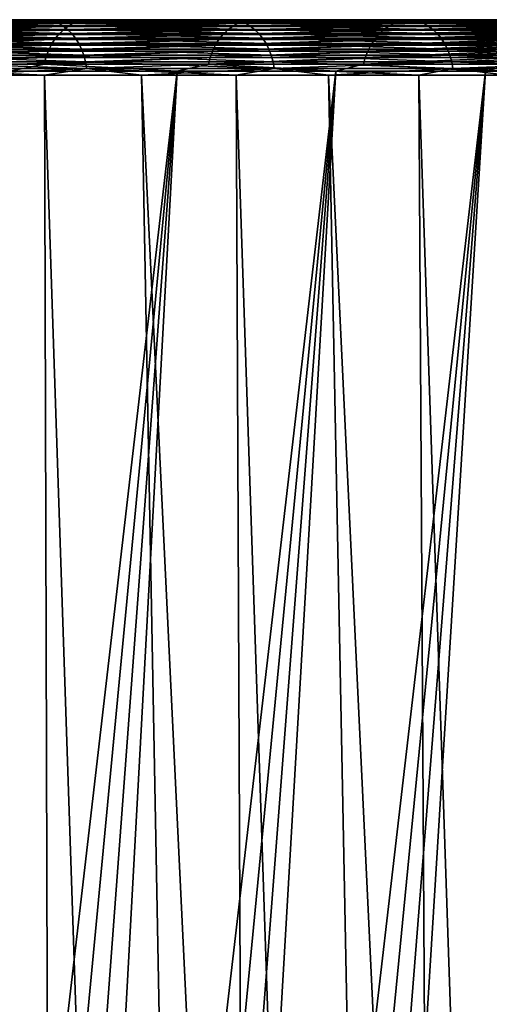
# Model space of a CAD drawing. Header units: millimetres. Extents: x -46 to 46, y -9 to 3208.
# Tile 350 of 401: x 33.53 to 35.98, y 40.86 to 46. Entities that reach past the tile are written whole.
import ezdxf

# ---------------------------------------------------------------- set-up
doc = ezdxf.new("R2010")
doc.units = ezdxf.units.MM
doc.header["$LTSCALE"] = 65.185185
for name, color, linetype in [('29', 7, 'CONTINUOUS'), ('30', 7, 'CONTINUOUS'), ('31', 7, 'CONTINUOUS'), ('32', 7, 'CONTINUOUS'), ('33', 7, 'CONTINUOUS'), ('34', 7, 'CONTINUOUS'), ('35', 7, 'CONTINUOUS'), ('36', 7, 'CONTINUOUS')]:
    doc.layers.add(name, color=color, linetype=linetype)

msp = doc.modelspace()

# ---------------------------------------------------------------- linework, layer by layer
at = {"layer": '29', "color": 7, "linetype": 'CONTINUOUS'}
for points in [[(33.4272, 46, 27.8179), (34.4208, 46, 26.5785), (31.8146, 46, 26.9187), (33.4272, 46, 27.8179)], [(31.8146, 46, 26.9187), (34.4208, 46, 26.5785), (32.7876, 46, 25.7247), (31.8146, 46, 26.9187)], [(34.4208, 46, -26.5785), (33.4272, 46, -27.8179), (31.8146, 46, -26.9187), (34.4208, 46, -26.5785)], [(32.7876, 46, -25.7247), (34.4208, 46, -26.5785), (31.8146, 46, -26.9187), (32.7876, 46, -25.7247)], [(34.4208, 46, 26.5785), (35.3686, 46, 25.3037), (32.7876, 46, 25.7247), (34.4208, 46, 26.5785)], [(32.7876, 46, 25.7247), (35.3686, 46, 25.3037), (33.7158, 46, 24.4955), (32.7876, 46, 25.7247)], [(35.3686, 46, -25.3037), (34.4208, 46, -26.5785), (32.7876, 46, -25.7247), (35.3686, 46, -25.3037)], [(33.7158, 46, -24.4955), (35.3686, 46, -25.3037), (32.7876, 46, -25.7247), (33.7158, 46, -24.4955)], [(35.3686, 46, 25.3037), (36.2691, 46, 23.995), (33.7158, 46, 24.4955), (35.3686, 46, 25.3037)], [(33.7158, 46, 24.4955), (36.2691, 46, 23.995), (34.5979, 46, 23.233), (33.7158, 46, 24.4955)], [(36.2691, 46, -23.995), (35.3686, 46, -25.3037), (33.7158, 46, -24.4955), (36.2691, 46, -23.995)], [(34.5979, 46, -23.233), (36.2691, 46, -23.995), (33.7158, 46, -24.4955), (34.5979, 46, -23.233)], [(36.2691, 46, 23.995), (37.1213, 46, 22.6544), (34.5979, 46, 23.233), (36.2691, 46, 23.995)], [(34.5979, 46, 23.233), (37.1213, 46, 22.6544), (35.4328, 46, 21.9386), (34.5979, 46, 23.233)], [(37.1213, 46, -22.6544), (36.2691, 46, -23.995), (34.5979, 46, -23.233), (37.1213, 46, -22.6544)], [(35.4328, 46, -21.9386), (37.1213, 46, -22.6544), (34.5979, 46, -23.233), (35.4328, 46, -21.9386)], [(37.1213, 46, 22.6544), (37.9239, 46, 21.2835), (35.4328, 46, 21.9386), (37.1213, 46, 22.6544)], [(35.4328, 46, 21.9386), (37.9239, 46, 21.2835), (36.2192, 46, 20.6144), (35.4328, 46, 21.9386)], [(37.9239, 46, -21.2835), (37.1213, 46, -22.6544), (35.4328, 46, -21.9386), (37.9239, 46, -21.2835)], [(36.2192, 46, -20.6144), (37.9239, 46, -21.2835), (35.4328, 46, -21.9386), (36.2192, 46, -20.6144)]]:
    msp.add_3dface(points, dxfattribs=at)
at = {"layer": '30', "color": 7, "linetype": 'CONTINUOUS'}
for points in [[(32.612, 45.7105, -29.2205), (33.1402, 45.7105, -28.62), (33.7576, 11.3105, -29.7397), (32.612, 45.7105, -29.2205)], [(32.6619, 11.3105, -30.939), (32.612, 45.7105, -29.2205), (33.7576, 11.3105, -29.7397), (32.6619, 11.3105, -30.939)], [(33.1402, 45.7105, -28.62), (33.6574, 45.7105, -28.0099), (33.7576, 11.3105, -29.7397), (33.1402, 45.7105, -28.62)], [(33.6574, 45.7105, -28.0099), (34.1634, 45.7105, -27.3905), (34.8093, 11.3105, -28.5016), (33.6574, 45.7105, -28.0099)], [(33.7576, 11.3105, -29.7397), (33.6574, 45.7105, -28.0099), (34.8093, 11.3105, -28.5016), (33.7576, 11.3105, -29.7397)], [(34.1634, 45.7105, -27.3905), (34.658, 45.7105, -26.762), (34.8093, 11.3105, -28.5016), (34.1634, 45.7105, -27.3905)], [(34.658, 45.7105, -26.762), (35.141, 45.7105, -26.1245), (35.8156, 11.3105, -27.2263), (34.658, 45.7105, -26.762)], [(34.8093, 11.3105, -28.5016), (34.658, 45.7105, -26.762), (35.8156, 11.3105, -27.2263), (34.8093, 11.3105, -28.5016)], [(35.141, 45.7105, -26.1245), (35.6122, 45.7105, -25.4784), (35.8156, 11.3105, -27.2263), (35.141, 45.7105, -26.1245)], [(35.6122, 45.7105, -25.4784), (36.0716, 45.7105, -24.8237), (36.7751, 11.3105, -25.9155), (35.6122, 45.7105, -25.4784)], [(35.8156, 11.3105, -27.2263), (35.6122, 45.7105, -25.4784), (36.7751, 11.3105, -25.9155), (35.8156, 11.3105, -27.2263)]]:
    msp.add_3dface(points, dxfattribs=at)
at = {"layer": '31', "color": 7, "linetype": 'CONTINUOUS'}
for points in [[(32.612, 45.7105, 29.2205), (32.0729, 45.7105, 29.8112), (33.7576, 11.3105, 29.7397), (32.612, 45.7105, 29.2205)], [(33.7576, 11.3105, 29.7397), (32.0729, 45.7105, 29.8112), (32.6619, 11.3105, 30.939), (33.7576, 11.3105, 29.7397)], [(33.1402, 45.7105, 28.62), (32.612, 45.7105, 29.2205), (33.7576, 11.3105, 29.7397), (33.1402, 45.7105, 28.62)], [(33.6574, 45.7105, 28.0099), (33.1402, 45.7105, 28.62), (34.8093, 11.3105, 28.5016), (33.6574, 45.7105, 28.0099)], [(34.8093, 11.3105, 28.5016), (33.1402, 45.7105, 28.62), (33.7576, 11.3105, 29.7397), (34.8093, 11.3105, 28.5016)], [(34.1634, 45.7105, 27.3905), (33.6574, 45.7105, 28.0099), (34.8093, 11.3105, 28.5016), (34.1634, 45.7105, 27.3905)], [(34.658, 45.7105, 26.762), (34.1634, 45.7105, 27.3905), (35.8156, 11.3105, 27.2263), (34.658, 45.7105, 26.762)], [(35.8156, 11.3105, 27.2263), (34.1634, 45.7105, 27.3905), (34.8093, 11.3105, 28.5016), (35.8156, 11.3105, 27.2263)], [(35.141, 45.7105, 26.1245), (34.658, 45.7105, 26.762), (35.8156, 11.3105, 27.2263), (35.141, 45.7105, 26.1245)], [(35.6122, 45.7105, 25.4784), (35.141, 45.7105, 26.1245), (36.7751, 11.3105, 25.9155), (35.6122, 45.7105, 25.4784)], [(36.7751, 11.3105, 25.9155), (35.141, 45.7105, 26.1245), (35.8156, 11.3105, 27.2263), (36.7751, 11.3105, 25.9155)], [(36.0716, 45.7105, 24.8237), (35.6122, 45.7105, 25.4784), (36.7751, 11.3105, 25.9155), (36.0716, 45.7105, 24.8237)]]:
    msp.add_3dface(points, dxfattribs=at)
at = {"layer": '32', "color": 7, "linetype": 'CONTINUOUS'}
for points in [[(34.35, 45.7314, -23.0669), (33.4742, 45.7314, -24.3204), (32.4532, 25.7686, -22.1262), (34.35, 45.7314, -23.0669)], [(32.8613, 25.7686, -21.5155), (34.35, 45.7314, -23.0669), (32.4532, 25.7686, -22.1262), (32.8613, 25.7686, -21.5155)], [(33.2578, 25.7686, -20.8973), (34.35, 45.7314, -23.0669), (32.8613, 25.7686, -21.5155), (33.2578, 25.7686, -20.8973)], [(35.1789, 45.7314, -21.7819), (34.35, 45.7314, -23.0669), (33.2578, 25.7686, -20.8973), (35.1789, 45.7314, -21.7819)], [(33.6428, 25.7686, -20.2717), (35.1789, 45.7314, -21.7819), (33.2578, 25.7686, -20.8973), (33.6428, 25.7686, -20.2717)], [(34.0159, 25.7686, -19.6391), (35.1789, 45.7314, -21.7819), (33.6428, 25.7686, -20.2717), (34.0159, 25.7686, -19.6391)], [(35.9598, 45.7314, -20.4671), (35.1789, 45.7314, -21.7819), (34.0159, 25.7686, -19.6391), (35.9598, 45.7314, -20.4671)], [(34.3772, 25.7686, -18.9996), (35.9598, 45.7314, -20.4671), (34.0159, 25.7686, -19.6391), (34.3772, 25.7686, -18.9996)], [(34.7265, 25.7686, -18.3535), (35.9598, 45.7314, -20.4671), (34.3772, 25.7686, -18.9996), (34.7265, 25.7686, -18.3535)], [(36.6915, 45.7314, -19.1243), (35.9598, 45.7314, -20.4671), (34.7265, 25.7686, -18.3535), (36.6915, 45.7314, -19.1243)], [(35.0636, 25.7686, -17.7009), (36.6915, 45.7314, -19.1243), (34.7265, 25.7686, -18.3535), (35.0636, 25.7686, -17.7009)], [(35.3885, 25.7686, -17.0422), (36.6915, 45.7314, -19.1243), (35.0636, 25.7686, -17.7009), (35.3885, 25.7686, -17.0422)], [(37.3731, 45.7314, -17.7555), (36.6915, 45.7314, -19.1243), (35.3885, 25.7686, -17.0422), (37.3731, 45.7314, -17.7555)], [(35.7009, 25.7686, -16.3775), (37.3731, 45.7314, -17.7555), (35.3885, 25.7686, -17.0422), (35.7009, 25.7686, -16.3775)], [(36.0009, 25.7686, -15.7071), (37.3731, 45.7314, -17.7555), (35.7009, 25.7686, -16.3775), (36.0009, 25.7686, -15.7071)]]:
    msp.add_3dface(points, dxfattribs=at)
at = {"layer": '33', "color": 7, "linetype": 'CONTINUOUS'}
for points in [[(33.4742, 45.7314, 24.3204), (34.35, 45.7314, 23.0669), (32.0338, 25.7686, 22.7292), (33.4742, 45.7314, 24.3204)], [(32.0338, 25.7686, 22.7292), (34.35, 45.7314, 23.0669), (32.4532, 25.7686, 22.1262), (32.0338, 25.7686, 22.7292)], [(32.4532, 25.7686, 22.1262), (34.35, 45.7314, 23.0669), (32.8613, 25.7686, 21.5155), (32.4532, 25.7686, 22.1262)], [(34.35, 45.7314, 23.0669), (35.1789, 45.7314, 21.7819), (32.8613, 25.7686, 21.5155), (34.35, 45.7314, 23.0669)], [(32.8613, 25.7686, 21.5155), (35.1789, 45.7314, 21.7819), (33.2578, 25.7686, 20.8973), (32.8613, 25.7686, 21.5155)], [(33.2578, 25.7686, 20.8973), (35.1789, 45.7314, 21.7819), (33.6428, 25.7686, 20.2717), (33.2578, 25.7686, 20.8973)], [(35.1789, 45.7314, 21.7819), (35.9598, 45.7314, 20.4671), (33.6428, 25.7686, 20.2717), (35.1789, 45.7314, 21.7819)], [(33.6428, 25.7686, 20.2717), (35.9598, 45.7314, 20.4671), (34.0159, 25.7686, 19.6391), (33.6428, 25.7686, 20.2717)], [(34.0159, 25.7686, 19.6391), (35.9598, 45.7314, 20.4671), (34.3772, 25.7686, 18.9996), (34.0159, 25.7686, 19.6391)], [(35.9598, 45.7314, 20.4671), (36.6915, 45.7314, 19.1243), (34.3772, 25.7686, 18.9996), (35.9598, 45.7314, 20.4671)], [(34.3772, 25.7686, 18.9996), (36.6915, 45.7314, 19.1243), (34.7265, 25.7686, 18.3535), (34.3772, 25.7686, 18.9996)], [(34.7265, 25.7686, 18.3535), (36.6915, 45.7314, 19.1243), (35.0636, 25.7686, 17.7009), (34.7265, 25.7686, 18.3535)], [(36.6915, 45.7314, 19.1243), (37.3731, 45.7314, 17.7555), (35.0636, 25.7686, 17.7009), (36.6915, 45.7314, 19.1243)], [(35.0636, 25.7686, 17.7009), (37.3731, 45.7314, 17.7555), (35.3885, 25.7686, 17.0422), (35.0636, 25.7686, 17.7009)], [(35.3885, 25.7686, 17.0422), (37.3731, 45.7314, 17.7555), (35.7009, 25.7686, 16.3775), (35.3885, 25.7686, 17.0422)], [(37.3731, 45.7314, 17.7555), (38.0037, 45.7314, 16.3623), (35.7009, 25.7686, 16.3775), (37.3731, 45.7314, 17.7555)], [(35.7009, 25.7686, 16.3775), (38.0037, 45.7314, 16.3623), (36.0009, 25.7686, 15.7071), (35.7009, 25.7686, 16.3775)]]:
    msp.add_3dface(points, dxfattribs=at)
at = {"layer": '34', "color": 7, "linetype": 'CONTINUOUS'}
for points in [[(33.6749, 45.998, 27.5727), (33.4272, 46, 27.8179), (32.6575, 45.998, 28.7705), (33.6749, 45.998, 27.5727)], [(33.6749, 45.998, 27.5727), (32.6575, 45.998, 28.7705), (33.7019, 45.9917, 27.5949), (33.6749, 45.998, 27.5727)], [(33.7019, 45.9917, 27.5949), (32.6575, 45.998, 28.7705), (32.6837, 45.9917, 28.7936), (33.7019, 45.9917, 27.5949)], [(34.4208, 46, 26.5785), (33.4272, 46, 27.8179), (33.6749, 45.998, 27.5727), (34.4208, 46, 26.5785)], [(34.6484, 45.998, 26.339), (34.4208, 46, 26.5785), (33.6749, 45.998, 27.5727), (34.6484, 45.998, 26.339)], [(34.6484, 45.998, 26.339), (33.6749, 45.998, 27.5727), (34.6762, 45.9917, 26.3601), (34.6484, 45.998, 26.339)], [(34.6762, 45.9917, 26.3601), (33.6749, 45.998, 27.5727), (33.7019, 45.9917, 27.5949), (34.6762, 45.9917, 26.3601)], [(35.3686, 46, 25.3037), (34.4208, 46, 26.5785), (34.6484, 45.998, 26.339), (35.3686, 46, 25.3037)], [(35.5767, 45.998, 25.071), (35.3686, 46, 25.3037), (34.6484, 45.998, 26.339), (35.5767, 45.998, 25.071)], [(35.5767, 45.998, 25.071), (34.6484, 45.998, 26.339), (35.6052, 45.9917, 25.0911), (35.5767, 45.998, 25.071)], [(35.6052, 45.9917, 25.0911), (34.6484, 45.998, 26.339), (34.6762, 45.9917, 26.3601), (35.6052, 45.9917, 25.0911)], [(36.2691, 46, 23.995), (35.3686, 46, 25.3037), (35.5767, 45.998, 25.071), (36.2691, 46, 23.995)], [(36.4586, 45.998, 23.7702), (36.2691, 46, 23.995), (35.5767, 45.998, 25.071), (36.4586, 45.998, 23.7702)], [(36.4586, 45.998, 23.7702), (35.5767, 45.998, 25.071), (36.4879, 45.9917, 23.7893), (36.4586, 45.998, 23.7702)], [(36.4879, 45.9917, 23.7893), (35.5767, 45.998, 25.071), (35.6052, 45.9917, 25.0911), (36.4879, 45.9917, 23.7893)], [(33.7019, 45.9917, 27.5949), (32.6837, 45.9917, 28.7936), (33.7282, 45.9815, 27.6164), (33.7019, 45.9917, 27.5949)], [(33.7282, 45.9815, 27.6164), (32.6837, 45.9917, 28.7936), (32.7092, 45.9815, 28.816), (33.7282, 45.9815, 27.6164)], [(33.7282, 45.9815, 27.6164), (32.7092, 45.9815, 28.816), (33.7533, 45.9672, 27.6369), (33.7282, 45.9815, 27.6164)], [(33.7533, 45.9672, 27.6369), (32.7092, 45.9815, 28.816), (32.7335, 45.9672, 28.8375), (33.7533, 45.9672, 27.6369)], [(33.7533, 45.9672, 27.6369), (32.7335, 45.9672, 28.8375), (33.777, 45.9493, 27.6563), (33.7533, 45.9672, 27.6369)], [(33.777, 45.9493, 27.6563), (32.7335, 45.9672, 28.8375), (32.7565, 45.9493, 28.8577), (33.777, 45.9493, 27.6563)], [(33.777, 45.9493, 27.6563), (32.7565, 45.9493, 28.8577), (33.7988, 45.9279, 27.6742), (33.777, 45.9493, 27.6563)], [(33.7988, 45.9279, 27.6742), (32.7565, 45.9493, 28.8577), (32.7777, 45.9279, 28.8764), (33.7988, 45.9279, 27.6742)], [(34.6762, 45.9917, 26.3601), (33.7019, 45.9917, 27.5949), (34.7032, 45.9815, 26.3807), (34.6762, 45.9917, 26.3601)], [(34.7032, 45.9815, 26.3807), (33.7019, 45.9917, 27.5949), (33.7282, 45.9815, 27.6164), (34.7032, 45.9815, 26.3807)], [(34.7032, 45.9815, 26.3807), (33.7282, 45.9815, 27.6164), (34.7291, 45.9672, 26.4003), (34.7032, 45.9815, 26.3807)], [(34.7291, 45.9672, 26.4003), (33.7282, 45.9815, 27.6164), (33.7533, 45.9672, 27.6369), (34.7291, 45.9672, 26.4003)], [(34.7291, 45.9672, 26.4003), (33.7533, 45.9672, 27.6369), (34.7534, 45.9493, 26.4188), (34.7291, 45.9672, 26.4003)], [(34.7534, 45.9493, 26.4188), (33.7533, 45.9672, 27.6369), (33.777, 45.9493, 27.6563), (34.7534, 45.9493, 26.4188)], [(34.7534, 45.9493, 26.4188), (33.777, 45.9493, 27.6563), (34.7759, 45.9279, 26.4359), (34.7534, 45.9493, 26.4188)], [(34.7759, 45.9279, 26.4359), (33.777, 45.9493, 27.6563), (33.7988, 45.9279, 27.6742), (34.7759, 45.9279, 26.4359)], [(35.6052, 45.9917, 25.0911), (34.6762, 45.9917, 26.3601), (35.633, 45.9815, 25.1106), (35.6052, 45.9917, 25.0911)], [(35.633, 45.9815, 25.1106), (34.6762, 45.9917, 26.3601), (34.7032, 45.9815, 26.3807), (35.633, 45.9815, 25.1106)], [(35.633, 45.9815, 25.1106), (34.7032, 45.9815, 26.3807), (35.6595, 45.9672, 25.1293), (35.633, 45.9815, 25.1106)], [(35.6595, 45.9672, 25.1293), (34.7032, 45.9815, 26.3807), (34.7291, 45.9672, 26.4003), (35.6595, 45.9672, 25.1293)], [(35.6595, 45.9672, 25.1293), (34.7291, 45.9672, 26.4003), (35.6845, 45.9493, 25.1469), (35.6595, 45.9672, 25.1293)], [(35.6845, 45.9493, 25.1469), (34.7291, 45.9672, 26.4003), (34.7534, 45.9493, 26.4188), (35.6845, 45.9493, 25.1469)], [(35.6845, 45.9493, 25.1469), (34.7534, 45.9493, 26.4188), (35.7076, 45.9279, 25.1632), (35.6845, 45.9493, 25.1469)], [(35.7076, 45.9279, 25.1632), (34.7534, 45.9493, 26.4188), (34.7759, 45.9279, 26.4359), (35.7076, 45.9279, 25.1632)], [(36.4879, 45.9917, 23.7893), (35.6052, 45.9917, 25.0911), (36.5163, 45.9815, 23.8078), (36.4879, 45.9917, 23.7893)], [(36.5163, 45.9815, 23.8078), (35.6052, 45.9917, 25.0911), (35.633, 45.9815, 25.1106), (36.5163, 45.9815, 23.8078)], [(36.5163, 45.9815, 23.8078), (35.633, 45.9815, 25.1106), (36.5435, 45.9672, 23.8256), (36.5163, 45.9815, 23.8078)], [(36.5435, 45.9672, 23.8256), (35.633, 45.9815, 25.1106), (35.6595, 45.9672, 25.1293), (36.5435, 45.9672, 23.8256)], [(36.5435, 45.9672, 23.8256), (35.6595, 45.9672, 25.1293), (36.5691, 45.9493, 23.8423), (36.5435, 45.9672, 23.8256)], [(36.5691, 45.9493, 23.8423), (35.6595, 45.9672, 25.1293), (35.6845, 45.9493, 25.1469), (36.5691, 45.9493, 23.8423)], [(36.5691, 45.9493, 23.8423), (35.6845, 45.9493, 25.1469), (36.5928, 45.9279, 23.8577), (36.5691, 45.9493, 23.8423)], [(36.5928, 45.9279, 23.8577), (35.6845, 45.9493, 25.1469), (35.7076, 45.9279, 25.1632), (36.5928, 45.9279, 23.8577)], [(33.7988, 45.9279, 27.6742), (32.7777, 45.9279, 28.8764), (33.8186, 45.9033, 27.6904), (33.7988, 45.9279, 27.6742)], [(33.8186, 45.9033, 27.6904), (32.7777, 45.9279, 28.8764), (32.7968, 45.9033, 28.8933), (33.8186, 45.9033, 27.6904)], [(33.8186, 45.9033, 27.6904), (32.7968, 45.9033, 28.8933), (33.8359, 45.8758, 27.7046), (33.8186, 45.9033, 27.6904)], [(33.8359, 45.8758, 27.7046), (32.7968, 45.9033, 28.8933), (32.8137, 45.8758, 28.9081), (33.8359, 45.8758, 27.7046)], [(34.7759, 45.9279, 26.4359), (33.7988, 45.9279, 27.6742), (34.7962, 45.9033, 26.4514), (34.7759, 45.9279, 26.4359)], [(34.7962, 45.9033, 26.4514), (33.7988, 45.9279, 27.6742), (33.8186, 45.9033, 27.6904), (34.7962, 45.9033, 26.4514)], [(34.7962, 45.9033, 26.4514), (33.8186, 45.9033, 27.6904), (34.8141, 45.8758, 26.465), (34.7962, 45.9033, 26.4514)], [(34.8141, 45.8758, 26.465), (33.8186, 45.9033, 27.6904), (33.8359, 45.8758, 27.7046), (34.8141, 45.8758, 26.465)], [(35.7076, 45.9279, 25.1632), (34.7759, 45.9279, 26.4359), (35.7285, 45.9033, 25.1779), (35.7076, 45.9279, 25.1632)], [(35.7285, 45.9033, 25.1779), (34.7759, 45.9279, 26.4359), (34.7962, 45.9033, 26.4514), (35.7285, 45.9033, 25.1779)], [(35.7285, 45.9033, 25.1779), (34.7962, 45.9033, 26.4514), (35.7468, 45.8758, 25.1908), (35.7285, 45.9033, 25.1779)], [(35.7468, 45.8758, 25.1908), (34.7962, 45.9033, 26.4514), (34.8141, 45.8758, 26.465), (35.7468, 45.8758, 25.1908)], [(36.5928, 45.9279, 23.8577), (35.7076, 45.9279, 25.1632), (36.6142, 45.9033, 23.8716), (36.5928, 45.9279, 23.8577)], [(36.6142, 45.9033, 23.8716), (35.7076, 45.9279, 25.1632), (35.7285, 45.9033, 25.1779), (36.6142, 45.9033, 23.8716)], [(36.6142, 45.9033, 23.8716), (35.7285, 45.9033, 25.1779), (36.633, 45.8758, 23.8839), (36.6142, 45.9033, 23.8716)], [(36.633, 45.8758, 23.8839), (35.7285, 45.9033, 25.1779), (35.7468, 45.8758, 25.1908), (36.633, 45.8758, 23.8839)], [(33.8359, 45.8758, 27.7046), (32.8137, 45.8758, 28.9081), (33.8507, 45.8459, 27.7167), (33.8359, 45.8758, 27.7046)], [(33.8507, 45.8459, 27.7167), (32.8137, 45.8758, 28.9081), (32.828, 45.8459, 28.9207), (33.8507, 45.8459, 27.7167)], [(33.8507, 45.8459, 27.7167), (32.828, 45.8459, 28.9207), (33.8626, 45.8139, 27.7264), (33.8507, 45.8459, 27.7167)], [(33.8626, 45.8139, 27.7264), (32.828, 45.8459, 28.9207), (32.8395, 45.8139, 28.9308), (33.8626, 45.8139, 27.7264)], [(34.8141, 45.8758, 26.465), (33.8359, 45.8758, 27.7046), (34.8292, 45.8459, 26.4765), (34.8141, 45.8758, 26.465)], [(34.8292, 45.8459, 26.4765), (33.8359, 45.8758, 27.7046), (33.8507, 45.8459, 27.7167), (34.8292, 45.8459, 26.4765)], [(34.8292, 45.8459, 26.4765), (33.8507, 45.8459, 27.7167), (34.8415, 45.8139, 26.4858), (34.8292, 45.8459, 26.4765)], [(34.8415, 45.8139, 26.4858), (33.8507, 45.8459, 27.7167), (33.8626, 45.8139, 27.7264), (34.8415, 45.8139, 26.4858)], [(35.7468, 45.8758, 25.1908), (34.8141, 45.8758, 26.465), (35.7624, 45.8459, 25.2018), (35.7468, 45.8758, 25.1908)], [(35.7624, 45.8459, 25.2018), (34.8141, 45.8758, 26.465), (34.8292, 45.8459, 26.4765), (35.7624, 45.8459, 25.2018)], [(35.7624, 45.8459, 25.2018), (34.8292, 45.8459, 26.4765), (35.775, 45.8139, 25.2107), (35.7624, 45.8459, 25.2018)], [(35.775, 45.8139, 25.2107), (34.8292, 45.8459, 26.4765), (34.8415, 45.8139, 26.4858), (35.775, 45.8139, 25.2107)], [(36.633, 45.8758, 23.8839), (35.7468, 45.8758, 25.1908), (36.6489, 45.8459, 23.8943), (36.633, 45.8758, 23.8839)], [(36.6489, 45.8459, 23.8943), (35.7468, 45.8758, 25.1908), (35.7624, 45.8459, 25.2018), (36.6489, 45.8459, 23.8943)], [(36.6489, 45.8459, 23.8943), (35.7624, 45.8459, 25.2018), (36.6618, 45.8139, 23.9027), (36.6489, 45.8459, 23.8943)], [(36.6618, 45.8139, 23.9027), (35.7624, 45.8459, 25.2018), (35.775, 45.8139, 25.2107), (36.6618, 45.8139, 23.9027)], [(33.8626, 45.8139, 27.7264), (32.8395, 45.8139, 28.9308), (33.8715, 45.7804, 27.7337), (33.8626, 45.8139, 27.7264)], [(33.8715, 45.7804, 27.7337), (32.8395, 45.8139, 28.9308), (32.8481, 45.7804, 28.9385), (33.8715, 45.7804, 27.7337)], [(34.8415, 45.8139, 26.4858), (33.8626, 45.8139, 27.7264), (34.8506, 45.7804, 26.4928), (34.8415, 45.8139, 26.4858)], [(34.8506, 45.7804, 26.4928), (33.8626, 45.8139, 27.7264), (33.8715, 45.7804, 27.7337), (34.8506, 45.7804, 26.4928)], [(35.775, 45.8139, 25.2107), (34.8415, 45.8139, 26.4858), (35.7844, 45.7804, 25.2173), (35.775, 45.8139, 25.2107)], [(35.7844, 45.7804, 25.2173), (34.8415, 45.8139, 26.4858), (34.8506, 45.7804, 26.4928), (35.7844, 45.7804, 25.2173)], [(36.6618, 45.8139, 23.9027), (35.775, 45.8139, 25.2107), (36.6715, 45.7804, 23.909), (36.6618, 45.8139, 23.9027)], [(36.6715, 45.7804, 23.909), (35.775, 45.8139, 25.2107), (35.7844, 45.7804, 25.2173), (36.6715, 45.7804, 23.909)], [(33.8715, 45.7804, 27.7337), (32.8481, 45.7804, 28.9385), (33.8772, 45.7457, 27.7384), (33.8715, 45.7804, 27.7337)], [(33.8772, 45.7457, 27.7384), (32.8481, 45.7804, 28.9385), (32.8537, 45.7457, 28.9434), (33.8772, 45.7457, 27.7384)], [(33.1402, 45.7105, 28.62), (33.6574, 45.7105, 28.0099), (32.8537, 45.7457, 28.9434), (33.1402, 45.7105, 28.62)], [(33.6574, 45.7105, 28.0099), (33.8772, 45.7457, 27.7384), (32.8537, 45.7457, 28.9434), (33.6574, 45.7105, 28.0099)], [(33.6574, 45.7105, 28.0099), (34.1634, 45.7105, 27.3905), (33.8772, 45.7457, 27.7384), (33.6574, 45.7105, 28.0099)], [(34.8506, 45.7804, 26.4928), (33.8715, 45.7804, 27.7337), (34.8566, 45.7457, 26.4973), (34.8506, 45.7804, 26.4928)], [(34.8566, 45.7457, 26.4973), (33.8715, 45.7804, 27.7337), (33.8772, 45.7457, 27.7384), (34.8566, 45.7457, 26.4973)], [(34.1634, 45.7105, 27.3905), (34.658, 45.7105, 26.762), (33.8772, 45.7457, 27.7384), (34.1634, 45.7105, 27.3905)], [(34.658, 45.7105, 26.762), (34.8566, 45.7457, 26.4973), (33.8772, 45.7457, 27.7384), (34.658, 45.7105, 26.762)], [(34.658, 45.7105, 26.762), (35.141, 45.7105, 26.1245), (34.8566, 45.7457, 26.4973), (34.658, 45.7105, 26.762)], [(35.7844, 45.7804, 25.2173), (34.8506, 45.7804, 26.4928), (35.7905, 45.7457, 25.2216), (35.7844, 45.7804, 25.2173)], [(35.7905, 45.7457, 25.2216), (34.8506, 45.7804, 26.4928), (34.8566, 45.7457, 26.4973), (35.7905, 45.7457, 25.2216)], [(35.141, 45.7105, 26.1245), (35.6122, 45.7105, 25.4784), (34.8566, 45.7457, 26.4973), (35.141, 45.7105, 26.1245)], [(35.6122, 45.7105, 25.4784), (35.7905, 45.7457, 25.2216), (34.8566, 45.7457, 26.4973), (35.6122, 45.7105, 25.4784)], [(35.6122, 45.7105, 25.4784), (36.0716, 45.7105, 24.8237), (35.7905, 45.7457, 25.2216), (35.6122, 45.7105, 25.4784)], [(36.6715, 45.7804, 23.909), (35.7844, 45.7804, 25.2173), (36.6777, 45.7457, 23.913), (36.6715, 45.7804, 23.909)], [(36.6777, 45.7457, 23.913), (35.7844, 45.7804, 25.2173), (35.7905, 45.7457, 25.2216), (36.6777, 45.7457, 23.913)], [(36.0716, 45.7105, 24.8237), (36.519, 45.7105, 24.1607), (35.7905, 45.7457, 25.2216), (36.0716, 45.7105, 24.8237)], [(36.519, 45.7105, 24.1607), (36.6777, 45.7457, 23.913), (35.7905, 45.7457, 25.2216), (36.519, 45.7105, 24.1607)]]:
    msp.add_3dface(points, dxfattribs=at)
at = {"layer": '35', "color": 7, "linetype": 'CONTINUOUS'}
for points in [[(32.6575, 45.998, -28.7705), (33.4272, 46, -27.8179), (33.6749, 45.998, -27.5727), (32.6575, 45.998, -28.7705)], [(32.6575, 45.998, -28.7705), (33.6749, 45.998, -27.5727), (32.6837, 45.9917, -28.7936), (32.6575, 45.998, -28.7705)], [(32.6837, 45.9917, -28.7936), (33.6749, 45.998, -27.5727), (33.7019, 45.9917, -27.5949), (32.6837, 45.9917, -28.7936)], [(33.4272, 46, -27.8179), (34.4208, 46, -26.5785), (33.6749, 45.998, -27.5727), (33.4272, 46, -27.8179)], [(33.6749, 45.998, -27.5727), (34.4208, 46, -26.5785), (34.6484, 45.998, -26.339), (33.6749, 45.998, -27.5727)], [(33.6749, 45.998, -27.5727), (34.6484, 45.998, -26.339), (33.7019, 45.9917, -27.5949), (33.6749, 45.998, -27.5727)], [(33.7019, 45.9917, -27.5949), (34.6484, 45.998, -26.339), (34.6762, 45.9917, -26.3601), (33.7019, 45.9917, -27.5949)], [(34.4208, 46, -26.5785), (35.3686, 46, -25.3037), (34.6484, 45.998, -26.339), (34.4208, 46, -26.5785)], [(34.6484, 45.998, -26.339), (35.3686, 46, -25.3037), (35.5767, 45.998, -25.071), (34.6484, 45.998, -26.339)], [(34.6484, 45.998, -26.339), (35.5767, 45.998, -25.071), (34.6762, 45.9917, -26.3601), (34.6484, 45.998, -26.339)], [(34.6762, 45.9917, -26.3601), (35.5767, 45.998, -25.071), (35.6052, 45.9917, -25.0911), (34.6762, 45.9917, -26.3601)], [(35.3686, 46, -25.3037), (36.2691, 46, -23.995), (35.5767, 45.998, -25.071), (35.3686, 46, -25.3037)], [(35.5767, 45.998, -25.071), (36.2691, 46, -23.995), (36.4586, 45.998, -23.7702), (35.5767, 45.998, -25.071)], [(35.5767, 45.998, -25.071), (36.4586, 45.998, -23.7702), (35.6052, 45.9917, -25.0911), (35.5767, 45.998, -25.071)], [(35.6052, 45.9917, -25.0911), (36.4586, 45.998, -23.7702), (36.4879, 45.9917, -23.7893), (35.6052, 45.9917, -25.0911)], [(32.6837, 45.9917, -28.7936), (33.7019, 45.9917, -27.5949), (32.7092, 45.9815, -28.816), (32.6837, 45.9917, -28.7936)], [(32.7092, 45.9815, -28.816), (33.7019, 45.9917, -27.5949), (33.7282, 45.9815, -27.6164), (32.7092, 45.9815, -28.816)], [(32.7092, 45.9815, -28.816), (33.7282, 45.9815, -27.6164), (32.7335, 45.9672, -28.8375), (32.7092, 45.9815, -28.816)], [(32.7335, 45.9672, -28.8375), (33.7282, 45.9815, -27.6164), (33.7533, 45.9672, -27.6369), (32.7335, 45.9672, -28.8375)], [(32.7335, 45.9672, -28.8375), (33.7533, 45.9672, -27.6369), (32.7565, 45.9493, -28.8577), (32.7335, 45.9672, -28.8375)], [(32.7565, 45.9493, -28.8577), (33.7533, 45.9672, -27.6369), (33.777, 45.9493, -27.6563), (32.7565, 45.9493, -28.8577)], [(32.7565, 45.9493, -28.8577), (33.777, 45.9493, -27.6563), (32.7777, 45.9279, -28.8764), (32.7565, 45.9493, -28.8577)], [(32.7777, 45.9279, -28.8764), (33.777, 45.9493, -27.6563), (33.7988, 45.9279, -27.6742), (32.7777, 45.9279, -28.8764)], [(33.7019, 45.9917, -27.5949), (34.6762, 45.9917, -26.3601), (33.7282, 45.9815, -27.6164), (33.7019, 45.9917, -27.5949)], [(33.7282, 45.9815, -27.6164), (34.6762, 45.9917, -26.3601), (34.7032, 45.9815, -26.3807), (33.7282, 45.9815, -27.6164)], [(33.7282, 45.9815, -27.6164), (34.7032, 45.9815, -26.3807), (33.7533, 45.9672, -27.6369), (33.7282, 45.9815, -27.6164)], [(33.7533, 45.9672, -27.6369), (34.7032, 45.9815, -26.3807), (34.7291, 45.9672, -26.4003), (33.7533, 45.9672, -27.6369)], [(33.7533, 45.9672, -27.6369), (34.7291, 45.9672, -26.4003), (33.777, 45.9493, -27.6563), (33.7533, 45.9672, -27.6369)], [(33.777, 45.9493, -27.6563), (34.7291, 45.9672, -26.4003), (34.7534, 45.9493, -26.4188), (33.777, 45.9493, -27.6563)], [(33.777, 45.9493, -27.6563), (34.7534, 45.9493, -26.4188), (33.7988, 45.9279, -27.6742), (33.777, 45.9493, -27.6563)], [(33.7988, 45.9279, -27.6742), (34.7534, 45.9493, -26.4188), (34.7759, 45.9279, -26.4359), (33.7988, 45.9279, -27.6742)], [(34.6762, 45.9917, -26.3601), (35.6052, 45.9917, -25.0911), (34.7032, 45.9815, -26.3807), (34.6762, 45.9917, -26.3601)], [(34.7032, 45.9815, -26.3807), (35.6052, 45.9917, -25.0911), (35.633, 45.9815, -25.1106), (34.7032, 45.9815, -26.3807)], [(34.7032, 45.9815, -26.3807), (35.633, 45.9815, -25.1106), (34.7291, 45.9672, -26.4003), (34.7032, 45.9815, -26.3807)], [(34.7291, 45.9672, -26.4003), (35.633, 45.9815, -25.1106), (35.6595, 45.9672, -25.1293), (34.7291, 45.9672, -26.4003)], [(34.7291, 45.9672, -26.4003), (35.6595, 45.9672, -25.1293), (34.7534, 45.9493, -26.4188), (34.7291, 45.9672, -26.4003)], [(34.7534, 45.9493, -26.4188), (35.6595, 45.9672, -25.1293), (35.6845, 45.9493, -25.1469), (34.7534, 45.9493, -26.4188)], [(34.7534, 45.9493, -26.4188), (35.6845, 45.9493, -25.1469), (34.7759, 45.9279, -26.4359), (34.7534, 45.9493, -26.4188)], [(34.7759, 45.9279, -26.4359), (35.6845, 45.9493, -25.1469), (35.7076, 45.9279, -25.1632), (34.7759, 45.9279, -26.4359)], [(35.6052, 45.9917, -25.0911), (36.4879, 45.9917, -23.7893), (35.633, 45.9815, -25.1106), (35.6052, 45.9917, -25.0911)], [(35.633, 45.9815, -25.1106), (36.4879, 45.9917, -23.7893), (36.5163, 45.9815, -23.8078), (35.633, 45.9815, -25.1106)], [(35.633, 45.9815, -25.1106), (36.5163, 45.9815, -23.8078), (35.6595, 45.9672, -25.1293), (35.633, 45.9815, -25.1106)], [(35.6595, 45.9672, -25.1293), (36.5163, 45.9815, -23.8078), (36.5435, 45.9672, -23.8256), (35.6595, 45.9672, -25.1293)], [(35.6595, 45.9672, -25.1293), (36.5435, 45.9672, -23.8256), (35.6845, 45.9493, -25.1469), (35.6595, 45.9672, -25.1293)], [(35.6845, 45.9493, -25.1469), (36.5435, 45.9672, -23.8256), (36.5691, 45.9493, -23.8423), (35.6845, 45.9493, -25.1469)], [(35.6845, 45.9493, -25.1469), (36.5691, 45.9493, -23.8423), (35.7076, 45.9279, -25.1632), (35.6845, 45.9493, -25.1469)], [(35.7076, 45.9279, -25.1632), (36.5691, 45.9493, -23.8423), (36.5928, 45.9279, -23.8577), (35.7076, 45.9279, -25.1632)], [(32.7777, 45.9279, -28.8764), (33.7988, 45.9279, -27.6742), (32.7968, 45.9033, -28.8933), (32.7777, 45.9279, -28.8764)], [(32.7968, 45.9033, -28.8933), (33.7988, 45.9279, -27.6742), (33.8186, 45.9033, -27.6904), (32.7968, 45.9033, -28.8933)], [(32.7968, 45.9033, -28.8933), (33.8186, 45.9033, -27.6904), (32.8137, 45.8758, -28.9081), (32.7968, 45.9033, -28.8933)], [(32.8137, 45.8758, -28.9081), (33.8186, 45.9033, -27.6904), (33.8359, 45.8758, -27.7046), (32.8137, 45.8758, -28.9081)], [(33.7988, 45.9279, -27.6742), (34.7759, 45.9279, -26.4359), (33.8186, 45.9033, -27.6904), (33.7988, 45.9279, -27.6742)], [(33.8186, 45.9033, -27.6904), (34.7759, 45.9279, -26.4359), (34.7962, 45.9033, -26.4514), (33.8186, 45.9033, -27.6904)], [(33.8186, 45.9033, -27.6904), (34.7962, 45.9033, -26.4514), (33.8359, 45.8758, -27.7046), (33.8186, 45.9033, -27.6904)], [(33.8359, 45.8758, -27.7046), (34.7962, 45.9033, -26.4514), (34.8141, 45.8758, -26.465), (33.8359, 45.8758, -27.7046)], [(34.7759, 45.9279, -26.4359), (35.7076, 45.9279, -25.1632), (34.7962, 45.9033, -26.4514), (34.7759, 45.9279, -26.4359)], [(34.7962, 45.9033, -26.4514), (35.7076, 45.9279, -25.1632), (35.7285, 45.9033, -25.1779), (34.7962, 45.9033, -26.4514)], [(34.7962, 45.9033, -26.4514), (35.7285, 45.9033, -25.1779), (34.8141, 45.8758, -26.465), (34.7962, 45.9033, -26.4514)], [(34.8141, 45.8758, -26.465), (35.7285, 45.9033, -25.1779), (35.7468, 45.8758, -25.1908), (34.8141, 45.8758, -26.465)], [(35.7076, 45.9279, -25.1632), (36.5928, 45.9279, -23.8577), (35.7285, 45.9033, -25.1779), (35.7076, 45.9279, -25.1632)], [(35.7285, 45.9033, -25.1779), (36.5928, 45.9279, -23.8577), (36.6142, 45.9033, -23.8716), (35.7285, 45.9033, -25.1779)], [(35.7285, 45.9033, -25.1779), (36.6142, 45.9033, -23.8716), (35.7468, 45.8758, -25.1908), (35.7285, 45.9033, -25.1779)], [(35.7468, 45.8758, -25.1908), (36.6142, 45.9033, -23.8716), (36.633, 45.8758, -23.8839), (35.7468, 45.8758, -25.1908)], [(32.8137, 45.8758, -28.9081), (33.8359, 45.8758, -27.7046), (32.828, 45.8459, -28.9207), (32.8137, 45.8758, -28.9081)], [(32.828, 45.8459, -28.9207), (33.8359, 45.8758, -27.7046), (33.8507, 45.8459, -27.7167), (32.828, 45.8459, -28.9207)], [(32.828, 45.8459, -28.9207), (33.8507, 45.8459, -27.7167), (32.8395, 45.8139, -28.9308), (32.828, 45.8459, -28.9207)], [(32.8395, 45.8139, -28.9308), (33.8507, 45.8459, -27.7167), (33.8626, 45.8139, -27.7264), (32.8395, 45.8139, -28.9308)], [(33.8359, 45.8758, -27.7046), (34.8141, 45.8758, -26.465), (33.8507, 45.8459, -27.7167), (33.8359, 45.8758, -27.7046)], [(33.8507, 45.8459, -27.7167), (34.8141, 45.8758, -26.465), (34.8292, 45.8459, -26.4765), (33.8507, 45.8459, -27.7167)], [(33.8507, 45.8459, -27.7167), (34.8292, 45.8459, -26.4765), (33.8626, 45.8139, -27.7264), (33.8507, 45.8459, -27.7167)], [(33.8626, 45.8139, -27.7264), (34.8292, 45.8459, -26.4765), (34.8415, 45.8139, -26.4858), (33.8626, 45.8139, -27.7264)], [(34.8141, 45.8758, -26.465), (35.7468, 45.8758, -25.1908), (34.8292, 45.8459, -26.4765), (34.8141, 45.8758, -26.465)], [(34.8292, 45.8459, -26.4765), (35.7468, 45.8758, -25.1908), (35.7624, 45.8459, -25.2018), (34.8292, 45.8459, -26.4765)], [(34.8292, 45.8459, -26.4765), (35.7624, 45.8459, -25.2018), (34.8415, 45.8139, -26.4858), (34.8292, 45.8459, -26.4765)], [(34.8415, 45.8139, -26.4858), (35.7624, 45.8459, -25.2018), (35.775, 45.8139, -25.2107), (34.8415, 45.8139, -26.4858)], [(35.7468, 45.8758, -25.1908), (36.633, 45.8758, -23.8839), (35.7624, 45.8459, -25.2018), (35.7468, 45.8758, -25.1908)], [(35.7624, 45.8459, -25.2018), (36.633, 45.8758, -23.8839), (36.6489, 45.8459, -23.8943), (35.7624, 45.8459, -25.2018)], [(35.7624, 45.8459, -25.2018), (36.6489, 45.8459, -23.8943), (35.775, 45.8139, -25.2107), (35.7624, 45.8459, -25.2018)], [(35.775, 45.8139, -25.2107), (36.6489, 45.8459, -23.8943), (36.6618, 45.8139, -23.9027), (35.775, 45.8139, -25.2107)], [(32.8395, 45.8139, -28.9308), (33.8626, 45.8139, -27.7264), (32.8481, 45.7804, -28.9385), (32.8395, 45.8139, -28.9308)], [(32.8481, 45.7804, -28.9385), (33.8626, 45.8139, -27.7264), (33.8715, 45.7804, -27.7337), (32.8481, 45.7804, -28.9385)], [(33.8626, 45.8139, -27.7264), (34.8415, 45.8139, -26.4858), (33.8715, 45.7804, -27.7337), (33.8626, 45.8139, -27.7264)], [(33.8715, 45.7804, -27.7337), (34.8415, 45.8139, -26.4858), (34.8506, 45.7804, -26.4928), (33.8715, 45.7804, -27.7337)], [(34.8415, 45.8139, -26.4858), (35.775, 45.8139, -25.2107), (34.8506, 45.7804, -26.4928), (34.8415, 45.8139, -26.4858)], [(34.8506, 45.7804, -26.4928), (35.775, 45.8139, -25.2107), (35.7844, 45.7804, -25.2173), (34.8506, 45.7804, -26.4928)], [(35.775, 45.8139, -25.2107), (36.6618, 45.8139, -23.9027), (35.7844, 45.7804, -25.2173), (35.775, 45.8139, -25.2107)], [(35.7844, 45.7804, -25.2173), (36.6618, 45.8139, -23.9027), (36.6715, 45.7804, -23.909), (35.7844, 45.7804, -25.2173)], [(32.8481, 45.7804, -28.9385), (33.8715, 45.7804, -27.7337), (32.8537, 45.7457, -28.9434), (32.8481, 45.7804, -28.9385)], [(32.8537, 45.7457, -28.9434), (33.8715, 45.7804, -27.7337), (33.8772, 45.7457, -27.7384), (32.8537, 45.7457, -28.9434)], [(33.1402, 45.7105, -28.62), (32.8537, 45.7457, -28.9434), (33.8772, 45.7457, -27.7384), (33.1402, 45.7105, -28.62)], [(33.6574, 45.7105, -28.0099), (33.1402, 45.7105, -28.62), (33.8772, 45.7457, -27.7384), (33.6574, 45.7105, -28.0099)], [(34.1634, 45.7105, -27.3905), (33.6574, 45.7105, -28.0099), (33.8772, 45.7457, -27.7384), (34.1634, 45.7105, -27.3905)], [(33.8715, 45.7804, -27.7337), (34.8506, 45.7804, -26.4928), (33.8772, 45.7457, -27.7384), (33.8715, 45.7804, -27.7337)], [(33.8772, 45.7457, -27.7384), (34.8506, 45.7804, -26.4928), (34.8566, 45.7457, -26.4973), (33.8772, 45.7457, -27.7384)], [(34.1634, 45.7105, -27.3905), (33.8772, 45.7457, -27.7384), (34.8566, 45.7457, -26.4973), (34.1634, 45.7105, -27.3905)], [(34.658, 45.7105, -26.762), (34.1634, 45.7105, -27.3905), (34.8566, 45.7457, -26.4973), (34.658, 45.7105, -26.762)], [(35.141, 45.7105, -26.1245), (34.658, 45.7105, -26.762), (34.8566, 45.7457, -26.4973), (35.141, 45.7105, -26.1245)], [(34.8506, 45.7804, -26.4928), (35.7844, 45.7804, -25.2173), (34.8566, 45.7457, -26.4973), (34.8506, 45.7804, -26.4928)], [(34.8566, 45.7457, -26.4973), (35.7844, 45.7804, -25.2173), (35.7905, 45.7457, -25.2216), (34.8566, 45.7457, -26.4973)], [(35.141, 45.7105, -26.1245), (34.8566, 45.7457, -26.4973), (35.7905, 45.7457, -25.2216), (35.141, 45.7105, -26.1245)], [(35.6122, 45.7105, -25.4784), (35.141, 45.7105, -26.1245), (35.7905, 45.7457, -25.2216), (35.6122, 45.7105, -25.4784)], [(36.0716, 45.7105, -24.8237), (35.6122, 45.7105, -25.4784), (35.7905, 45.7457, -25.2216), (36.0716, 45.7105, -24.8237)], [(35.7844, 45.7804, -25.2173), (36.6715, 45.7804, -23.909), (35.7905, 45.7457, -25.2216), (35.7844, 45.7804, -25.2173)], [(35.7905, 45.7457, -25.2216), (36.6715, 45.7804, -23.909), (36.6777, 45.7457, -23.913), (35.7905, 45.7457, -25.2216)], [(36.0716, 45.7105, -24.8237), (35.7905, 45.7457, -25.2216), (36.6777, 45.7457, -23.913), (36.0716, 45.7105, -24.8237)]]:
    msp.add_3dface(points, dxfattribs=at)
at = {"layer": '36', "color": 7, "linetype": 'CONTINUOUS'}
for points in [[(32.7876, 46, 25.7247), (33.7158, 46, 24.4955), (32.9565, 45.9978, 25.4482), (32.7876, 46, 25.7247)], [(32.9565, 45.9978, 25.4482), (33.8639, 45.9978, 24.2276), (32.928, 45.9911, 25.4261), (32.9565, 45.9978, 25.4482)], [(32.928, 45.9911, 25.4261), (33.8639, 45.9978, 24.2276), (33.8346, 45.9911, 24.2066), (32.928, 45.9911, 25.4261)], [(32.9565, 45.9978, 25.4482), (33.7158, 46, 24.4955), (33.8639, 45.9978, 24.2276), (32.9565, 45.9978, 25.4482)], [(33.7158, 46, 24.4955), (34.5979, 46, 23.233), (33.8639, 45.9978, 24.2276), (33.7158, 46, 24.4955)], [(33.8639, 45.9978, 24.2276), (34.7262, 45.9978, 22.9746), (33.8346, 45.9911, 24.2066), (33.8639, 45.9978, 24.2276)], [(33.8346, 45.9911, 24.2066), (34.7262, 45.9978, 22.9746), (34.6961, 45.9911, 22.9547), (33.8346, 45.9911, 24.2066)], [(33.8639, 45.9978, 24.2276), (34.5979, 46, 23.233), (34.7262, 45.9978, 22.9746), (33.8639, 45.9978, 24.2276)], [(34.5979, 46, 23.233), (35.4328, 46, 21.9386), (34.7262, 45.9978, 22.9746), (34.5979, 46, 23.233)], [(34.7262, 45.9978, 22.9746), (35.5421, 45.9978, 21.691), (34.6961, 45.9911, 22.9547), (34.7262, 45.9978, 22.9746)], [(34.6961, 45.9911, 22.9547), (35.5421, 45.9978, 21.691), (35.5113, 45.9911, 21.6722), (34.6961, 45.9911, 22.9547)], [(34.7262, 45.9978, 22.9746), (35.4328, 46, 21.9386), (35.5421, 45.9978, 21.691), (34.7262, 45.9978, 22.9746)], [(35.4328, 46, 21.9386), (36.2192, 46, 20.6144), (35.5421, 45.9978, 21.691), (35.4328, 46, 21.9386)], [(35.5421, 45.9978, 21.691), (36.3106, 45.9978, 20.3785), (35.5113, 45.9911, 21.6722), (35.5421, 45.9978, 21.691)], [(35.5113, 45.9911, 21.6722), (36.3106, 45.9978, 20.3785), (36.2791, 45.9911, 20.3608), (35.5113, 45.9911, 21.6722)], [(35.5421, 45.9978, 21.691), (36.2192, 46, 20.6144), (36.3106, 45.9978, 20.3785), (35.5421, 45.9978, 21.691)], [(32.8491, 45.9457, 25.3653), (33.7536, 45.9457, 24.1486), (32.8264, 45.9228, 25.3477), (32.8491, 45.9457, 25.3653)], [(32.8264, 45.9228, 25.3477), (33.7536, 45.9457, 24.1486), (33.7303, 45.9228, 24.1319), (32.8264, 45.9228, 25.3477)], [(32.8739, 45.9648, 25.3844), (33.779, 45.9648, 24.1668), (32.8491, 45.9457, 25.3653), (32.8739, 45.9648, 25.3844)], [(32.8491, 45.9457, 25.3653), (33.779, 45.9648, 24.1668), (33.7536, 45.9457, 24.1486), (32.8491, 45.9457, 25.3653)], [(32.9003, 45.98, 25.4048), (33.8062, 45.98, 24.1862), (32.8739, 45.9648, 25.3844), (32.9003, 45.98, 25.4048)], [(32.8739, 45.9648, 25.3844), (33.8062, 45.98, 24.1862), (33.779, 45.9648, 24.1668), (32.8739, 45.9648, 25.3844)], [(32.928, 45.9911, 25.4261), (33.8346, 45.9911, 24.2066), (32.9003, 45.98, 25.4048), (32.928, 45.9911, 25.4261)], [(32.9003, 45.98, 25.4048), (33.8346, 45.9911, 24.2066), (33.8062, 45.98, 24.1862), (32.9003, 45.98, 25.4048)], [(33.7536, 45.9457, 24.1486), (34.613, 45.9457, 22.8998), (33.7303, 45.9228, 24.1319), (33.7536, 45.9457, 24.1486)], [(33.7303, 45.9228, 24.1319), (34.613, 45.9457, 22.8998), (34.5891, 45.9228, 22.884), (33.7303, 45.9228, 24.1319)], [(33.779, 45.9648, 24.1668), (34.6391, 45.9648, 22.917), (33.7536, 45.9457, 24.1486), (33.779, 45.9648, 24.1668)], [(33.7536, 45.9457, 24.1486), (34.6391, 45.9648, 22.917), (34.613, 45.9457, 22.8998), (33.7536, 45.9457, 24.1486)], [(33.8062, 45.98, 24.1862), (34.6669, 45.98, 22.9354), (33.779, 45.9648, 24.1668), (33.8062, 45.98, 24.1862)], [(33.779, 45.9648, 24.1668), (34.6669, 45.98, 22.9354), (34.6391, 45.9648, 22.917), (33.779, 45.9648, 24.1668)], [(33.8346, 45.9911, 24.2066), (34.6961, 45.9911, 22.9547), (33.8062, 45.98, 24.1862), (33.8346, 45.9911, 24.2066)], [(33.8062, 45.98, 24.1862), (34.6961, 45.9911, 22.9547), (34.6669, 45.98, 22.9354), (33.8062, 45.98, 24.1862)], [(34.613, 45.9457, 22.8998), (35.4263, 45.9457, 21.6204), (34.5891, 45.9228, 22.884), (34.613, 45.9457, 22.8998)], [(34.5891, 45.9228, 22.884), (35.4263, 45.9457, 21.6204), (35.4018, 45.9228, 21.6054), (34.5891, 45.9228, 22.884)], [(34.6391, 45.9648, 22.917), (35.453, 45.9648, 21.6366), (34.613, 45.9457, 22.8998), (34.6391, 45.9648, 22.917)], [(34.613, 45.9457, 22.8998), (35.453, 45.9648, 21.6366), (35.4263, 45.9457, 21.6204), (34.613, 45.9457, 22.8998)], [(34.6669, 45.98, 22.9354), (35.4815, 45.98, 21.654), (34.6391, 45.9648, 22.917), (34.6669, 45.98, 22.9354)], [(34.6391, 45.9648, 22.917), (35.4815, 45.98, 21.654), (35.453, 45.9648, 21.6366), (34.6391, 45.9648, 22.917)], [(34.6961, 45.9911, 22.9547), (35.5113, 45.9911, 21.6722), (34.6669, 45.98, 22.9354), (34.6961, 45.9911, 22.9547)], [(34.6669, 45.98, 22.9354), (35.5113, 45.9911, 21.6722), (35.4815, 45.98, 21.654), (34.6669, 45.98, 22.9354)], [(35.4263, 45.9457, 21.6204), (36.1923, 45.9457, 20.3121), (35.4018, 45.9228, 21.6054), (35.4263, 45.9457, 21.6204)], [(35.4018, 45.9228, 21.6054), (36.1923, 45.9457, 20.3121), (36.1673, 45.9228, 20.2981), (35.4018, 45.9228, 21.6054)], [(35.453, 45.9648, 21.6366), (36.2195, 45.9648, 20.3274), (35.4263, 45.9457, 21.6204), (35.453, 45.9648, 21.6366)], [(35.4263, 45.9457, 21.6204), (36.2195, 45.9648, 20.3274), (36.1923, 45.9457, 20.3121), (35.4263, 45.9457, 21.6204)], [(35.4815, 45.98, 21.654), (36.2486, 45.98, 20.3437), (35.453, 45.9648, 21.6366), (35.4815, 45.98, 21.654)], [(35.453, 45.9648, 21.6366), (36.2486, 45.98, 20.3437), (36.2195, 45.9648, 20.3274), (35.453, 45.9648, 21.6366)], [(35.5113, 45.9911, 21.6722), (36.2791, 45.9911, 20.3608), (35.4815, 45.98, 21.654), (35.5113, 45.9911, 21.6722)], [(35.4815, 45.98, 21.654), (36.2791, 45.9911, 20.3608), (36.2486, 45.98, 20.3437), (35.4815, 45.98, 21.654)], [(32.8061, 45.8967, 25.3321), (33.7094, 45.8967, 24.117), (32.7885, 45.8675, 25.3184), (32.8061, 45.8967, 25.3321)], [(32.7885, 45.8675, 25.3184), (33.7094, 45.8967, 24.117), (33.6913, 45.8675, 24.104), (32.7885, 45.8675, 25.3184)], [(32.8264, 45.9228, 25.3477), (33.7303, 45.9228, 24.1319), (32.8061, 45.8967, 25.3321), (32.8264, 45.9228, 25.3477)], [(32.8061, 45.8967, 25.3321), (33.7303, 45.9228, 24.1319), (33.7094, 45.8967, 24.117), (32.8061, 45.8967, 25.3321)], [(33.7094, 45.8967, 24.117), (34.5677, 45.8967, 22.8698), (33.6913, 45.8675, 24.104), (33.7094, 45.8967, 24.117)], [(33.6913, 45.8675, 24.104), (34.5677, 45.8967, 22.8698), (34.5491, 45.8675, 22.8575), (33.6913, 45.8675, 24.104)], [(33.7303, 45.9228, 24.1319), (34.5891, 45.9228, 22.884), (33.7094, 45.8967, 24.117), (33.7303, 45.9228, 24.1319)], [(33.7094, 45.8967, 24.117), (34.5891, 45.9228, 22.884), (34.5677, 45.8967, 22.8698), (33.7094, 45.8967, 24.117)], [(34.5677, 45.8967, 22.8698), (35.3799, 45.8967, 21.592), (34.5491, 45.8675, 22.8575), (34.5677, 45.8967, 22.8698)], [(34.5491, 45.8675, 22.8575), (35.3799, 45.8967, 21.592), (35.3609, 45.8675, 21.5804), (34.5491, 45.8675, 22.8575)], [(34.5891, 45.9228, 22.884), (35.4018, 45.9228, 21.6054), (34.5677, 45.8967, 22.8698), (34.5891, 45.9228, 22.884)], [(34.5677, 45.8967, 22.8698), (35.4018, 45.9228, 21.6054), (35.3799, 45.8967, 21.592), (34.5677, 45.8967, 22.8698)], [(35.3799, 45.8967, 21.592), (36.1449, 45.8967, 20.2855), (35.3609, 45.8675, 21.5804), (35.3799, 45.8967, 21.592)], [(35.3609, 45.8675, 21.5804), (36.1449, 45.8967, 20.2855), (36.1254, 45.8675, 20.2746), (35.3609, 45.8675, 21.5804)], [(35.4018, 45.9228, 21.6054), (36.1673, 45.9228, 20.2981), (35.3799, 45.8967, 21.592), (35.4018, 45.9228, 21.6054)], [(35.3799, 45.8967, 21.592), (36.1673, 45.9228, 20.2981), (36.1449, 45.8967, 20.2855), (35.3799, 45.8967, 21.592)], [(32.7885, 45.8675, 25.3184), (33.6913, 45.8675, 24.104), (32.7738, 45.8359, 25.3071), (32.7885, 45.8675, 25.3184)], [(32.7738, 45.8359, 25.3071), (33.6913, 45.8675, 24.104), (33.6762, 45.8359, 24.0932), (32.7738, 45.8359, 25.3071)], [(33.6913, 45.8675, 24.104), (34.5491, 45.8675, 22.8575), (33.6762, 45.8359, 24.0932), (33.6913, 45.8675, 24.104)], [(33.6762, 45.8359, 24.0932), (34.5491, 45.8675, 22.8575), (34.5336, 45.8359, 22.8472), (33.6762, 45.8359, 24.0932)], [(34.5491, 45.8675, 22.8575), (35.3609, 45.8675, 21.5804), (34.5336, 45.8359, 22.8472), (34.5491, 45.8675, 22.8575)], [(34.5336, 45.8359, 22.8472), (35.3609, 45.8675, 21.5804), (35.345, 45.8359, 21.5707), (34.5336, 45.8359, 22.8472)], [(35.3609, 45.8675, 21.5804), (36.1254, 45.8675, 20.2746), (35.345, 45.8359, 21.5707), (35.3609, 45.8675, 21.5804)], [(35.345, 45.8359, 21.5707), (36.1254, 45.8675, 20.2746), (36.1092, 45.8359, 20.2655), (35.345, 45.8359, 21.5707)], [(32.7622, 45.8023, 25.2982), (33.6643, 45.8023, 24.0847), (32.754, 45.7671, 25.2918), (32.7622, 45.8023, 25.2982)], [(32.754, 45.7671, 25.2918), (33.6643, 45.8023, 24.0847), (33.6559, 45.7671, 24.0787), (32.754, 45.7671, 25.2918)], [(32.7738, 45.8359, 25.3071), (33.6762, 45.8359, 24.0932), (32.7622, 45.8023, 25.2982), (32.7738, 45.8359, 25.3071)], [(32.7622, 45.8023, 25.2982), (33.6762, 45.8359, 24.0932), (33.6643, 45.8023, 24.0847), (32.7622, 45.8023, 25.2982)], [(33.6643, 45.8023, 24.0847), (34.5215, 45.8023, 22.8392), (33.6559, 45.7671, 24.0787), (33.6643, 45.8023, 24.0847)], [(33.6559, 45.7671, 24.0787), (34.5215, 45.8023, 22.8392), (34.5128, 45.7671, 22.8335), (33.6559, 45.7671, 24.0787)], [(33.6762, 45.8359, 24.0932), (34.5336, 45.8359, 22.8472), (33.6643, 45.8023, 24.0847), (33.6762, 45.8359, 24.0932)], [(33.6643, 45.8023, 24.0847), (34.5336, 45.8359, 22.8472), (34.5215, 45.8023, 22.8392), (33.6643, 45.8023, 24.0847)], [(34.5215, 45.8023, 22.8392), (35.3326, 45.8023, 21.5631), (34.5128, 45.7671, 22.8335), (34.5215, 45.8023, 22.8392)], [(34.5128, 45.7671, 22.8335), (35.3326, 45.8023, 21.5631), (35.3237, 45.7671, 21.5577), (34.5128, 45.7671, 22.8335)], [(34.5336, 45.8359, 22.8472), (35.345, 45.8359, 21.5707), (34.5215, 45.8023, 22.8392), (34.5336, 45.8359, 22.8472)], [(34.5215, 45.8023, 22.8392), (35.345, 45.8359, 21.5707), (35.3326, 45.8023, 21.5631), (34.5215, 45.8023, 22.8392)], [(35.3326, 45.8023, 21.5631), (36.0965, 45.8023, 20.2583), (35.3237, 45.7671, 21.5577), (35.3326, 45.8023, 21.5631)], [(35.3237, 45.7671, 21.5577), (36.0965, 45.8023, 20.2583), (36.0875, 45.7671, 20.2533), (35.3237, 45.7671, 21.5577)], [(35.345, 45.8359, 21.5707), (36.1092, 45.8359, 20.2655), (35.3326, 45.8023, 21.5631), (35.345, 45.8359, 21.5707)], [(35.3326, 45.8023, 21.5631), (36.1092, 45.8359, 20.2655), (36.0965, 45.8023, 20.2583), (35.3326, 45.8023, 21.5631)], [(33.4742, 45.7314, 24.3204), (32.754, 45.7671, 25.2918), (33.6559, 45.7671, 24.0787), (33.4742, 45.7314, 24.3204)], [(34.35, 45.7314, 23.0669), (33.4742, 45.7314, 24.3204), (33.6559, 45.7671, 24.0787), (34.35, 45.7314, 23.0669)], [(34.35, 45.7314, 23.0669), (33.6559, 45.7671, 24.0787), (34.5128, 45.7671, 22.8335), (34.35, 45.7314, 23.0669)], [(35.1789, 45.7314, 21.7819), (34.35, 45.7314, 23.0669), (34.5128, 45.7671, 22.8335), (35.1789, 45.7314, 21.7819)], [(35.1789, 45.7314, 21.7819), (34.5128, 45.7671, 22.8335), (35.3237, 45.7671, 21.5577), (35.1789, 45.7314, 21.7819)], [(35.9598, 45.7314, 20.4671), (35.1789, 45.7314, 21.7819), (35.3237, 45.7671, 21.5577), (35.9598, 45.7314, 20.4671)], [(35.9598, 45.7314, 20.4671), (35.3237, 45.7671, 21.5577), (36.0875, 45.7671, 20.2533), (35.9598, 45.7314, 20.4671)], [(36.6915, 45.7314, 19.1243), (35.9598, 45.7314, 20.4671), (36.0875, 45.7671, 20.2533), (36.6915, 45.7314, 19.1243)]]:
    msp.add_3dface(points, dxfattribs=at)

doc.saveas('drawing.dxf')
